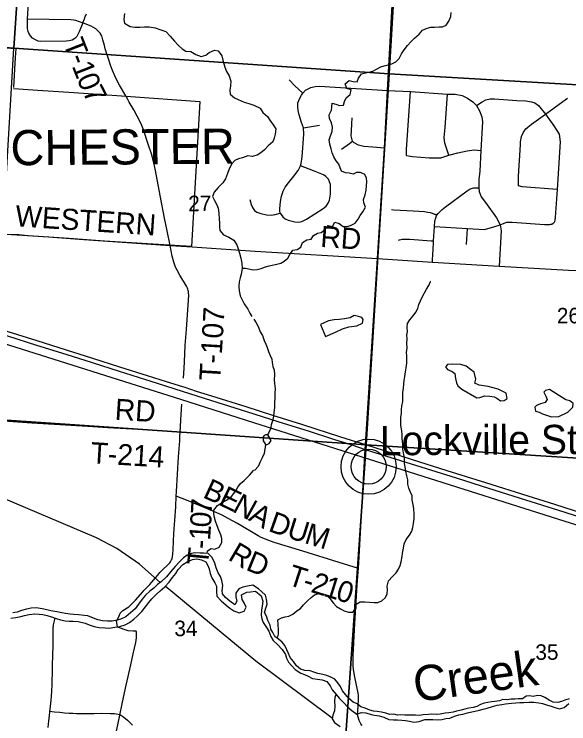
# Model space of a CAD drawing. Extents: x 114604 to 551442, y 316898 to 567001.
# Drawn here: x 272976 to 280872, y 336678 to 346776 of the extents above; entities that cross this region are included whole.
import ezdxf

# ---------------------------------------------------------------- set-up
doc = ezdxf.new("R2010")
doc.units = 0
for name, color, linetype in [('_CIVIL_CONSTRUCTION', 7, 'Continuous'), ('GE_P_Alignment_1000_Bearings', 7, 'Continuous'), ('GE_P_Alignment_1000_Cardinal_Points', 7, 'Continuous'), ('GE_P_Alignment_1000_Stations', 7, 'Continuous'), ('GE_P_Alignment_100_Stations', 7, 'Continuous'), ('GE_P_Alignment_500_Bearings', 7, 'Continuous'), ('GE_X_Alignment', 7, 'Continuous'), ('MT_X_Edge_Line', 7, 'Continuous'), ('PM_P_Cells', 7, 'Continuous'), ('PM_P_CL_Double_Solid', 7, 'Continuous'), ('PM_P_Crosswalk', 7, 'Continuous'), ('PM_P_Stop_Line', 7, 'Continuous'), ('PM_X_Dotted_Line', 7, 'Continuous'), ('PV_X_Curb', 7, 'Continuous'), ('SH_Named_Boundary', 7, 'Continuous'), ('SN_P_Signs', 7, 'Continuous')]:
    doc.layers.add(name, color=color, linetype=linetype)

msp = doc.modelspace()

# ---------------------------------------------------------------- linework, layer by layer
at = {"layer": 'GE_P_Alignment_1000_Bearings'}
msp.add_lwpolyline([(272708, 342129), (275358, 341291), (276381, 340967), (280816, 339562), (281483, 339352)], dxfattribs=at)
at = {"layer": 'GE_P_Alignment_1000_Cardinal_Points'}
for p, q in [((277094, 345159), (277325, 345196)), ((279418, 343499), (279431, 343728))]:
    msp.add_line(p, q, dxfattribs=at)
for points in [[(273951, 346655), (273899, 346527), (273884, 346488), (273866, 346460), (273838, 346432), (273800, 346408), (273758, 346395), (273718, 346392), (273347, 346388), (273316, 346394), (273277, 346409), (273237, 346435), (273206, 346468), (273184, 346506), (273175, 346528), (273170, 346548), (273167, 346578), (273166, 346709), (273186, 347013), (273219, 347357), (273242, 347690), (273251, 347772), (273262, 347849), (273346, 348431)], [(273166, 346709), (273784, 346700), (273818, 346697), (273849, 346689), (273951, 346655)], [(273951, 346655), (273975, 346709), (273988, 346741), (273995, 346759), (274003, 346780)], [(274208, 346490), (274198, 346507), (274181, 346526), (274163, 346543), (274136, 346566), (274105, 346585), (274070, 346605), (274033, 346621), (273951, 346655)], [(274564, 345614), (274475, 345767), (274437, 345839), (274408, 345898), (274376, 345974), (274347, 346050), (274321, 346128), (274273, 346285), (274261, 346333), (274238, 346412), (274224, 346466), (274210, 346486), (274208, 346490)], [(277086, 345653), (276973, 345758), (276889, 345844)], [(276761, 343944), (276756, 343975), (276756, 344007), (276766, 344110), (276782, 344187), (276805, 344256), (276835, 344315), (276881, 344378), (276958, 344471), (277020, 344554), (277052, 344618), (277064, 344652), (277078, 344745), (277098, 345069), (277094, 345159), (277068, 345235), (277031, 345346), (277017, 345405), (277014, 345458), (277016, 345513), (277041, 345582), (277065, 345625), (277086, 345653), (277124, 345694), (277198, 345732), (277262, 345749), (277322, 345752), (278291, 345691)], [(278291, 345691), (278620, 345675), (279143, 345640), (279256, 345637), (279356, 345617), (279428, 345581), (279505, 345528), (279557, 345476), (279602, 345401), (279634, 345316), (279642, 345242), (279620, 344838), (279606, 344544), (279591, 344425), (279590, 344305), (279596, 344252), (279626, 344179), (279687, 344098), (279843, 343878), (279896, 343778), (279907, 343695), (279883, 343192)], [(278563, 344763), (278563, 344850), (278620, 345675)], [(275196, 343486), (275152, 343695), (275117, 343872), (275054, 344194), (274990, 344550), (274966, 344662), (274931, 344789), (274888, 344913), (274810, 345146), (274791, 345192), (274765, 345252), (274727, 345325), (274677, 345414), (274614, 345525), (274593, 345563), (274570, 345605), (274564, 345614)], [(279164, 344768), (279109, 344941), (279099, 345020), (279110, 345165), (279143, 345640)], [(280539, 345355), (280787, 345532), (280854, 345579)], [(279557, 345476), (279637, 345530), (279691, 345556), (279752, 345571), (279814, 345570), (280133, 345550), (280260, 345544), (280342, 345531), (280388, 345513), (280439, 345476), (280539, 345355), (280660, 345188), (280733, 345069), (280749, 344958), (280708, 344283), (280680, 343885), (280675, 343848), (280668, 343822), (280663, 343814), (280657, 343806), (280650, 343800)], [(278247, 344870), (278083, 344885), (277953, 344892), (277876, 344913), (277818, 344947), (277793, 344969), (277774, 345046), (277777, 345114), (277781, 345217), (277789, 345302)], [(280708, 344283), (280209, 344319), (280155, 344335), (280154, 344469), (280184, 344915), (280183, 344960), (280198, 345036), (280225, 345096), (280261, 345145), (280341, 345212), (280539, 345355)], [(277635, 344857), (277752, 344935), (277793, 344969)], [(278563, 344763), (278647, 344750), (278882, 344734), (278987, 344730), (279051, 344734), (279164, 344768), (279290, 344805), (279424, 344834), (279526, 344845), (279620, 344838)], [(276761, 343944), (276800, 343893), (276834, 343866), (276877, 343847), (276973, 343823), (277024, 343815), (277073, 343826), (277140, 343859), (277375, 344009), (277417, 344046), (277448, 344087), (277465, 344130), (277477, 344213), (277479, 344352), (277467, 344389), (277449, 344427), (277412, 344465), (277379, 344489), (277239, 344549), (277052, 344618)], [(278931, 343249), (278933, 343287), (278936, 343353), (278945, 343512), (278947, 343552), (278961, 343748), (278961, 343757), (278967, 343830), (278969, 343846), (278973, 343862), (278977, 343878), (278983, 343894), (278990, 343908), (278995, 343917), (279014, 343941), (279039, 343969), (279069, 343996), (279119, 344034), (279424, 344261), (279469, 344289), (279518, 344303), (279590, 344305)], [(276332, 344141), (276348, 344066), (276367, 344023), (276398, 343982), (276429, 343958), (276486, 343939), (276568, 343921), (276635, 343917), (276691, 343924), (276761, 343944)], [(278348, 343995), (278380, 343993), (278656, 343976), (278818, 343966), (278866, 343961), (278898, 343955), (278914, 343951), (278929, 343945), (278959, 343932), (278970, 343928), (278995, 343917)], [(278961, 343757), (279431, 343728), (279671, 343714), (279817, 343753), (279896, 343778), (279950, 343804), (279992, 343815), (280067, 343817), (280526, 343785), (280583, 343783), (280602, 343784), (280615, 343786), (280629, 343790), (280650, 343800)], [(278449, 343561), (278464, 343566), (278482, 343571), (278500, 343574), (278518, 343576), (278545, 343576), (278610, 343573), (278914, 343553), (278947, 343552)], [(275386, 341595), (275395, 341740), (275399, 341831), (275412, 342060), (275430, 342288), (275460, 342779), (275459, 342813), (275457, 342829), (275454, 342846), (275449, 342862), (275443, 342877), (275429, 342907), (275336, 343061), (275295, 343133), (275274, 343178), (275247, 343247), (275227, 343333), (275196, 343486)], [(274024, 340909), (273229, 340957), (271235, 341098), (269763, 341201), (269338, 341232), (268586, 341288), (268210, 341312), (267561, 341363)], [(274930, 338688), (274989, 338754), (275019, 338793), (275051, 338831), (275085, 338866), (275169, 338945), (275191, 338969), (275201, 338982), (275217, 339011), (275223, 339026), (275230, 339058), (275233, 339091), (275238, 339157), (275251, 339386), (275275, 339764), (275284, 339917), (275285, 339985), (275316, 340475), (275333, 340704), (275334, 340766), (275337, 340829), (275355, 341080), (275362, 341227)], [(275337, 340829), (275241, 340835), (274833, 340862), (274309, 340891), (274024, 340909)], [(277876, 338887), (277603, 338973), (277085, 339134), (276677, 339260), (276600, 339286), (276494, 339331), (276450, 339354), (276153, 339528), (276023, 339600), (275935, 339645), (275861, 339679), (275680, 339757), (275453, 339853), (275284, 339917)], [(274437, 338121), (274434, 338136), (274436, 338142), (274469, 338214), (274487, 338250), (274525, 338288), (274607, 338342), (274705, 338435), (274806, 338556), (274820, 338573), (274906, 338661), (274930, 338688)], [(274717, 337964), (274716, 337980), (274713, 337995), (274669, 337997), (274600, 338000), (274449, 338055), (274437, 338121)], [(274280, 335850), (274297, 335927), (274406, 336440), (274477, 336778), (274520, 336987), (274572, 337227), (274636, 337515), (274669, 337675), (274707, 337835), (274713, 337867), (274716, 337899), (274718, 337948), (274717, 337964)]]:
    msp.add_lwpolyline(points, dxfattribs=at)
at = {"layer": 'GE_P_Alignment_1000_Stations'}
for points in [[(268854, 343538), (268965, 343503), (269192, 343431), (270131, 343134), (270698, 342954), (271182, 342802), (271638, 342657), (272095, 342513), (272584, 342358), (272887, 342261), (273300, 342131), (273715, 341999), (274091, 341881), (274477, 341758), (274871, 341635), (275138, 341550), (275374, 341476), (275404, 341466)], [(268861, 343470), (269187, 343368), (270125, 343071), (270692, 342891), (271155, 342744), (271633, 342594), (272090, 342450), (272579, 342295), (272882, 342198), (273295, 342068), (273710, 341936), (274086, 341818), (274472, 341695), (274922, 341553), (275369, 341413)], [(275404, 341466), (275568, 341413), (275786, 341345), (276274, 341191), (276653, 341072), (277066, 340941), (277445, 340820), (277713, 340735), (277977, 340651), (278630, 340446), (279137, 340284), (279685, 340111), (280287, 339921), (280670, 339802), (281095, 339666)], [(275369, 341413), (275785, 341280), (276282, 341124), (276731, 340981), (277174, 340840), (277521, 340729), (277784, 340646), (277972, 340582), (279268, 340177), (279731, 340031), (280255, 339865), (280724, 339717), (281440, 339489)]]:
    msp.add_lwpolyline(points, dxfattribs=at)
at = {"layer": 'GE_P_Alignment_100_Stations'}
for points in [[(272572, 346317), (272998, 346288), (272991, 346156), (272981, 345995), (272967, 345731)], [(272966, 345721), (273311, 345697), (273825, 345661), (274165, 345637), (274569, 345609), (275618, 345534), (275502, 343468), (275183, 343488), (274261, 343548), (274011, 343566), (273760, 343583), (273467, 343603), (273174, 343622), (273170, 343622), (272857, 343643)]]:
    msp.add_lwpolyline(points, dxfattribs=at)
at = {"layer": 'GE_P_Alignment_500_Bearings'}
msp.add_line((275196, 343486), (275508, 343465), dxfattribs=at)
for points in [[(278150, 343298), (278247, 344870), (278291, 345691), (278453, 348645)], [(272847, 343646), (273041, 343639), (273167, 343629), (273464, 343608), (273839, 343581), (273902, 343576), (275196, 343486)], [(275508, 343465), (276061, 343426), (276405, 343402), (278150, 343298)], [(277972, 340582), (277977, 340651), (278150, 343298)], [(278150, 343298), (278931, 343249), (279883, 343192)], [(279883, 343192), (280870, 343135), (281245, 343123), (281986, 343056), (282432, 343016), (283042, 342975), (283664, 342940)], [(277930, 336653), (277910, 336679), (277901, 336694), (277886, 336724), (277876, 336756), (277869, 336788), (277866, 336821), (277867, 336855), (277877, 337018), (277878, 337051), (277877, 337083), (277874, 337115), (277866, 337163), (277826, 337339), (277807, 337450), (277803, 337505), (277803, 337649), (277828, 338106), (277861, 338654), (277872, 338841), (277876, 338887), (277883, 338971), (277972, 340582)]]:
    msp.add_lwpolyline(points, dxfattribs=at)
at = {"layer": 'GE_X_Alignment'}
for radius in [393, 249]:
    msp.add_circle((278022, 340337), radius, dxfattribs=at)
at = {"layer": 'MT_X_Edge_Line'}
for points in [[(277408, 342188), (277552, 342251), (277650, 342297), (277740, 342325), (277853, 342342), (277935, 342378), (277945, 342430), (277925, 342458), (277877, 342476), (277815, 342487), (277757, 342453), (277679, 342441), (277603, 342431), (277533, 342428), (277453, 342414), (277338, 342358)], [(277338, 342358), (277408, 342188)], [(279565, 341315), (279604, 341323), (279676, 341343), (279748, 341340), (279808, 341332), (279848, 341310), (279898, 341274), (279950, 341277), (279994, 341309), (279980, 341384), (279866, 341442), (279726, 341477), (279596, 341495), (279536, 341526), (279549, 341582), (279525, 341684), (279473, 341720), (279413, 341767), (279333, 341791), (279219, 341797), (279143, 341792), (279119, 341758), (279147, 341720), (279213, 341691), (279251, 341663), (279260, 341593), (279274, 341531), (279292, 341486), (279348, 341438)], [(279348, 341438), (279565, 341315)], [(280599, 341435), (280541, 341421), (280517, 341397), (280546, 341341), (280564, 341293), (280534, 341251), (280470, 341233), (280412, 341209), (280388, 341185), (280399, 341125), (280449, 341111), (280499, 341087), (280627, 341048), (280731, 341050), (280860, 341113), (280930, 341183), (280936, 341235), (280888, 341274), (280828, 341288)], [(280828, 341288), (280599, 341435)], [(276585, 340792), (276557, 340792), (276537, 340782), (276521, 340760), (276521, 340738), (276522, 340706), (276538, 340678), (276552, 340652), (276570, 340648), (276608, 340668), (276634, 340708)], [(276634, 340708), (276585, 340792)]]:
    msp.add_lwpolyline(points, dxfattribs=at)
at = {"layer": 'PM_P_Cells'}
for points in [[(274547, 346786), (274537, 346702), (274547, 346650), (274629, 346600), (274694, 346592), (274766, 346593), (274830, 346597), (274898, 346595), (274984, 346583), (275065, 346554), (275137, 346528), (275197, 346462), (275260, 346390), (275310, 346337), (275366, 346283), (275419, 346249), (275489, 346243), (275561, 346203), (275637, 346172), (275703, 346194), (275753, 346230), (275827, 346266), (275878, 346256), (275930, 346185), (275952, 346105), (275977, 346021), (275999, 345959), (276035, 345897), (276060, 345821), (276056, 345759), (276048, 345697), (276050, 345637), (276111, 345584), (276163, 345562), (276249, 345524), (276317, 345504), (276386, 345482)], [(279162, 346676), (279191, 346742), (279197, 346802)], [(276379, 343140), (276437, 343143), (276491, 343157), (276553, 343179), (276607, 343193), (276715, 343217), (276772, 343232), (276822, 343262), (276874, 343302), (276900, 343358), (276944, 343418), (277005, 343426), (277055, 343462), (277083, 343526), (277143, 343566), (277205, 343573), (277236, 343627), (277296, 343659), (277346, 343671), (277404, 343711), (277448, 343769), (277506, 343756), (277543, 343816), (277603, 343796), (277658, 343756), (277713, 343754), (277765, 343771), (277829, 343803), (277873, 343859), (277903, 343913), (277940, 343965), (277976, 344029), (277956, 344091), (277950, 344141), (277971, 344204), (277987, 344272), (277993, 344340), (277997, 344390), (277992, 344446), (277964, 344500), (277902, 344522), (277850, 344521), (277800, 344499), (277744, 344513), (277692, 344519), (277638, 344540), (277616, 344590), (277598, 344640), (277560, 344690), (277527, 344746), (277503, 344805), (277491, 344861), (277469, 344925), (277458, 344989), (277480, 345043), (277504, 345105), (277506, 345167), (277493, 345228), (277463, 345290), (277459, 345344), (277493, 345408), (277496, 345458), (277504, 345508), (277556, 345498), (277608, 345476), (277664, 345481), (277678, 345535), (277704, 345587), (277761, 345635), (277773, 345701), (277711, 345720), (277687, 345786), (277744, 345832), (277804, 345820), (277858, 345815), (277880, 345867), (277920, 345927), (277976, 345941), (278030, 345951), (278080, 345965), (278135, 345993), (278195, 346026), (278245, 346042), (278301, 346056), (278353, 346072), (278411, 346096), (278459, 346148), (278492, 346214), (278528, 346270), (278578, 346329), (278627, 346387), (278677, 346437), (278741, 346493), (278791, 346547), (278854, 346579), (278906, 346593), (278958, 346591), (279026, 346596), (279076, 346596), (279128, 346620), (279162, 346676)], [(276386, 345482), (276479, 345438), (276517, 345378), (276580, 345319), (276616, 345267), (276662, 345201), (276700, 345145), (276691, 345070), (276679, 345012), (276657, 344960), (276591, 344903), (276540, 344845), (276488, 344801), (276436, 344771), (276365, 344752), (276304, 344759)], [(276304, 344759), (276226, 344732), (276170, 344718), (276118, 344692), (276068, 344644), (276030, 344562), (276012, 344508), (275985, 344434), (275945, 344374), (275879, 344312), (275825, 344245), (275799, 344181), (275826, 344124), (275860, 344064), (275878, 344014), (275888, 343944), (275895, 343858), (275899, 343808), (275899, 343750), (275905, 343698), (275958, 343634), (276034, 343602), (276104, 343559), (276147, 343495), (276167, 343437), (276185, 343375), (276202, 343303), (276218, 343233), (276220, 343159), (276208, 343077), (276193, 343025), (276179, 342965), (276173, 342899), (276179, 342837), (276194, 342770), (276222, 342712), (276252, 342652), (276300, 342578), (276331, 342522), (276361, 342472)], [(276220, 343162), (276270, 343164), (276379, 343140)], [(278656, 342483), (278694, 342535), (278722, 342589), (278739, 342647), (278759, 342699), (278791, 342757), (278819, 342813), (278848, 342865), (278878, 342917), (278904, 342973), (278898, 342977)], [(276723, 337895), (276739, 337953), (276737, 338013), (276733, 338092), (276728, 338158), (276780, 338184), (276832, 338201), (276888, 338209), (276942, 338237), (276998, 338283), (277050, 338317), (277097, 338373), (277153, 338427), (277203, 338476), (277253, 338512), (277310, 338532), (277364, 338528), (277416, 338510), (277471, 338459), (277517, 338399), (277567, 338347), (277621, 338314), (277675, 338286), (277737, 338264), (277797, 338266), (277845, 338324), (277845, 338378), (277900, 338414), (277968, 338413), (278036, 338409), (278100, 338403), (278154, 338402), (278212, 338430), (278262, 338476), (278288, 338528), (278289, 338584), (278285, 338634), (278307, 338711), (278362, 338774), (278412, 338824), (278448, 338876), (278470, 338930), (278487, 338982), (278499, 339057), (278505, 339107), (278517, 339179), (278530, 339239), (278558, 339299), (278602, 339363), (278637, 339419), (278653, 339473), (278663, 339529), (278671, 339601), (278670, 339661), (278668, 339735), (278654, 339799), (278644, 339860), (278641, 339924), (278615, 339982), (278595, 340032), (278579, 340090), (278582, 340149), (278566, 340207), (278552, 340275), (278544, 340333), (278535, 340383), (278533, 340465), (278519, 340536), (278509, 340590), (278508, 340664), (278502, 340732), (278498, 340792), (278493, 340848), (278483, 340923), (278481, 340987), (278479, 341043), (278488, 341095), (278490, 341149), (278494, 341199), (278510, 341265), (278507, 341323), (278511, 341393), (278521, 341456), (278523, 341510), (278528, 341564), (278540, 341620), (278546, 341688), (278557, 341742), (278565, 341810), (278565, 341860), (278567, 341914), (278563, 341964), (278570, 342029), (278568, 342089), (278572, 342159), (278567, 342209), (278575, 342261), (278573, 342317), (278577, 342375), (278609, 342427), (278656, 342483)], [(276388, 342438), (276420, 342382), (276453, 342322), (276479, 342255), (276509, 342205), (276537, 342133), (276558, 342081), (276578, 342031), (276596, 341974), (276620, 341918), (276646, 341868), (276649, 341818), (276659, 341764), (276679, 341712), (276681, 341647), (276676, 341575), (276684, 341521), (276692, 341447), (276687, 341381), (276689, 341315), (276683, 341245), (276683, 341180), (276674, 341110), (276668, 341054), (276654, 340990), (276635, 340934), (276625, 340874), (276597, 340812), (276582, 340792)], [(275055, 338688), (274759, 338949), (274435, 339174), (274146, 339323), (271315, 340523), (271161, 340555), (269028, 340564), (268909, 340600), (268516, 340758), (268351, 340786), (267348, 340990), (267117, 341102), (266747, 341398)], [(276552, 340652), (276534, 340524), (276505, 340464), (276477, 340406), (276449, 340338), (276401, 340289), (276383, 340282)], [(275725, 339100), (275726, 339140), (275780, 339172), (275832, 339163), (275894, 339191), (275934, 339257), (275934, 339315), (275918, 339367), (275890, 339435), (275867, 339497), (275841, 339562), (275827, 339614), (275818, 339668), (275818, 339720), (275872, 339784), (275944, 339833), (275998, 339859), (276070, 339913), (276132, 339991), (276160, 340045), (276200, 340099), (276250, 340139), (276328, 340216), (276383, 340282)], [(276372, 338651), (276299, 338638), (276229, 338620), (276175, 338598), (276132, 338536), (276132, 338486), (276148, 338424), (276118, 338372), (276048, 338424), (275983, 338474), (275943, 338525), (275937, 338575), (275947, 338645), (275934, 338719), (275914, 338773), (275880, 338827), (275853, 338895), (275833, 338965), (275793, 339043), (275736, 339100), (275678, 339104), (275626, 339108), (275548, 339112), (275498, 339100), (275440, 339077), (275388, 339041), (275326, 338977), (275268, 338915), (275208, 338845), (275142, 338771), (275070, 338699), (275017, 338660), (274963, 338608), (274905, 338564), (274845, 338510), (274797, 338452), (274745, 338382), (274697, 338316), (274633, 338257), (274563, 338199), (274505, 338171), (274441, 338151), (274373, 338139), (274305, 338136), (274231, 338144), (274166, 338158), (274104, 338182), (274024, 338212), (273970, 338221), (273890, 338227), (273827, 338231), (273773, 338237), (273705, 338248), (273653, 338258), (273583, 338270), (273496, 338286), (273442, 338298), (273374, 338315), (273290, 338327), (273218, 338323), (273150, 338309), (273080, 338288), (273017, 338268), (272955, 338256)], [(272926, 338182), (272998, 338190), (273072, 338205), (273124, 338217), (273190, 338233), (273268, 338243), (273332, 338239), (273386, 338235), (273447, 338220), (273505, 338202), (273575, 338174), (273635, 338158), (273702, 338143), (273760, 338139), (273812, 338137), (273888, 338135), (273988, 338109), (274045, 338084), (274113, 338064), (274187, 338050), (274273, 338042), (274327, 338041), (274409, 338051), (274482, 338063), (274554, 338085), (274618, 338121), (274680, 338168), (274730, 338214), (274793, 338274), (274847, 338340), (274891, 338402), (274937, 338458), (274995, 338518), (275055, 338569), (275119, 338627), (275181, 338693), (275231, 338759), (275278, 338817), (275312, 338875), (275376, 338943), (275438, 338984), (275516, 339014), (275574, 339024), (275645, 339012), (275703, 338982), (275731, 338932), (275751, 338881), (275768, 338817), (275790, 338755), (275832, 338685), (275855, 338635), (275855, 338565), (275861, 338493), (275921, 338427), (275992, 338366), (276044, 338322), (276104, 338286), (276177, 338258), (276251, 338281), (276279, 338339), (276256, 338391), (276220, 338448), (276212, 338512), (276286, 338551), (276338, 338555), (276410, 338563)], [(276417, 337571), (275126, 338635)], [(280878, 337034), (280818, 337015), (280766, 336995), (280716, 336983), (280650, 336987), (280594, 337014), (280532, 337052), (280480, 337078), (280426, 337082), (280366, 337067), (280314, 337077), (280264, 337071), (280213, 337033), (280153, 337033), (280103, 337028), (280053, 337026), (279995, 337018), (279935, 337022), (279885, 337004), (279821, 336993), (279771, 336991), (279721, 336979), (279669, 336969), (279617, 336953), (279562, 336926), (279510, 336910), (279448, 336902), (279392, 336884), (279338, 336870), (279274, 336859), (279224, 336843), (279162, 336835), (279110, 336827), (279040, 336815), (278986, 336810), (278923, 336816), (278873, 336808), (278799, 336804), (278741, 336795), (278689, 336799), (278539, 336799), (278481, 336804), (278431, 336800), (278379, 336814), (278325, 336810), (278269, 336831), (278207, 336843), (278145, 336853), (278093, 336857), (278039, 336874), (277973, 336900), (277913, 336920), (277859, 336960), (277801, 336987), (277739, 337037), (277694, 337097), (277650, 337148), (277624, 337208), (277582, 337260), (277539, 337311), (277485, 337341), (277429, 337367), (277369, 337379), (277299, 337392), (277243, 337412), (277191, 337430), (277113, 337437), (277051, 337457), (276995, 337505), (276951, 337566), (276907, 337622), (276880, 337678), (276856, 337732), (276830, 337790), (276792, 337841), (276738, 337883), (276686, 337921), (276659, 337976), (276631, 338026), (276619, 338082), (276589, 338146), (276566, 338210), (276540, 338263), (276558, 338325), (276576, 338381), (276569, 338453), (276553, 338507), (276497, 338561), (276455, 338598), (276372, 338651)], [(276410, 338563), (276490, 338498), (276515, 338424), (276508, 338350), (276496, 338300), (276494, 338225), (276503, 338173), (276519, 338117), (276568, 338048), (276600, 337996), (276631, 337922), (276661, 337864), (276724, 337804), (276792, 337733), (276837, 337663), (276851, 337613), (276880, 337557), (276922, 337507), (276977, 337452), (277057, 337400), (277109, 337378), (277160, 337355), (277222, 337323), (277292, 337312), (277360, 337304), (277425, 337279), (277473, 337219), (277503, 337163), (277558, 337093), (277602, 337044), (277673, 336970), (277722, 336920), (277784, 336867), (277852, 336817), (277920, 336840), (277984, 336836), (278057, 336811), (278107, 336799), (278171, 336790), (278241, 336772), (278310, 336741), (278376, 336735), (278434, 336734), (278494, 336730), (278546, 336727), (278602, 336717), (278668, 336702), (278742, 336712), (278824, 336739), (278878, 336737), (278934, 336740), (278996, 336736), (279064, 336739), (279122, 336751), (279176, 336758), (279246, 336787), (279306, 336805), (279362, 336816), (279432, 336832), (279490, 336849), (279540, 336859), (279600, 336874), (279652, 336886), (279710, 336901), (279786, 336923), (279852, 336942), (279918, 336954), (279972, 336963), (280056, 336970), (280118, 336978), (280174, 336983), (280232, 336983), (280304, 336986), (280374, 336984), (280444, 336977), (280499, 336965), (280567, 336944), (280619, 336928), (280671, 336909), (280739, 336891), (280805, 336908), (280875, 336968)], [(273555, 338182), (273543, 338144), (273531, 338086), (273526, 338032), (273524, 337974), (273524, 337856), (273525, 337762), (273521, 337684), (273519, 337624), (273517, 337536), (273516, 337390), (273514, 337303), (273513, 337239), (273507, 337141), (273501, 337073), (273499, 337013), (273486, 336927), (273478, 336849), (273474, 336791), (273464, 336719), (273453, 336625)], [(277503, 336757), (276417, 337571)], [(277549, 337105), (277558, 337105), (277542, 337051), (277535, 336999), (277543, 336929), (277536, 336861), (277512, 336800), (277501, 336748), (277537, 336694), (277617, 336639)], [(273479, 336856), (273548, 336847), (273624, 336841), (273694, 336835), (273759, 336830), (273811, 336828), (273863, 336824), (273931, 336824), (273997, 336826), (274063, 336825), (274115, 336823), (274226, 336827), (274346, 336826), (274406, 336826), (274478, 336812), (274539, 336770), (274591, 336728), (274661, 336659)]]:
    msp.add_lwpolyline(points, dxfattribs=at)
at = {"layer": 'PM_X_Dotted_Line'}
msp.add_line((278022, 340337), (278022, 340337), dxfattribs=at)
at = {"layer": 'SN_P_Signs'}
for points in [[(268017, 352137), (273334, 351767), (272973, 346295), (267640, 346689)], [(273334, 351767), (278639, 351382), (278313, 345927), (272973, 346295)], [(278639, 351382), (284180, 351011), (283846, 345606), (278313, 345927)], [(272973, 346295), (278313, 345927), (277989, 340646), (272657, 341015)], [(278313, 345927), (283846, 345606), (283494, 340301), (277989, 340646)], [(272657, 341015), (277989, 340646), (277609, 335233), (272596, 335573), (272313, 335594)], [(283494, 340301), (283178, 334922), (277905, 335211), (277609, 335233), (277989, 340646)]]:
    msp.add_lwpolyline(points, close=True, dxfattribs=at)

# ---------------------------------------------------------------- texts
at = {"layer": '_CIVIL_CONSTRUCTION'}
msp.add_text('Lockville Station', height=417.04, rotation=0.4149, dxfattribs=at).set_placement((278182, 340497))
at = {"layer": 'PM_P_CL_Double_Solid'}
for s, rotation, p in [('WESTERN', 356.1839, (272984, 343759)), ('RD', 355.9772, (277329, 343465))]:
    msp.add_text(s, height=300, rotation=rotation, dxfattribs=at).set_placement(p)
at = {"layer": 'PM_P_Crosswalk'}
for s, rotation, p in [('T', 291.3998, (273666, 346366)), ('-', 291.4288, (273748, 346157)), ('1', 291.5667, (273793, 346041)), ('0', 292.102, (273862, 345866)), ('7', 296.9072, (273943, 345670)), ('T-107', 86.4962, (275909, 341552)), ('RD', 356.4689, (274402, 341006)), ('T-214', 356.4916, (274058, 340388)), ('B', 335.2428, (275647, 339905)), ('E', 334.1641, (275870, 339802)), ('N', 331.2194, (276068, 339706)), ('7', 86.5797, (275788, 339651)), ('A', 330.3239, (276298, 339580)), ('0', 86.5615, (275777, 339466)), ('D', 340.4585, (276580, 339425)), ('U', 342.8304, (276842, 339332)), ('M', 342.8009, (277094, 339254)), ('1', 86.4606, (275765, 339281)), ('-', 86.2028, (275757, 339157)), ('R', 329.3085, (276006, 339020)), ('T', 84.5029, (275735, 338924)), ('D', 337.6743, (276260, 338873)), ('T', 342.255, (276852, 338663)), ('2', 342.8119, (277186, 338557)), ('-', 342.7353, (277068, 338594)), ('1', 342.8384, (277363, 338503)), ('0', 342.8443, (277539, 338448))]:
    msp.add_text(s, height=300, rotation=rotation, dxfattribs=at).set_placement(p)
at = {"layer": 'PM_P_Stop_Line'}
msp.add_text('Creek', height=500, rotation=7.9949, dxfattribs=at).set_placement((278693, 336985))
at = {"layer": 'PV_X_Curb'}
for s, rotation, p in [('27', 0.4149, (275455, 343972)), ('26', 0.415, (280703, 342375)), ('34', 0.4148, (275257, 337924)), ('35', 0.4149, (280397, 337587))]:
    msp.add_text(s, height=221, rotation=rotation, dxfattribs=at).set_placement(p)
at = {"layer": 'SH_Named_Boundary'}
msp.add_text('CANAL WINCHESTER', height=500.04, rotation=0.4148, dxfattribs=at).set_placement((269209, 344599))

doc.saveas('drawing.dxf')
